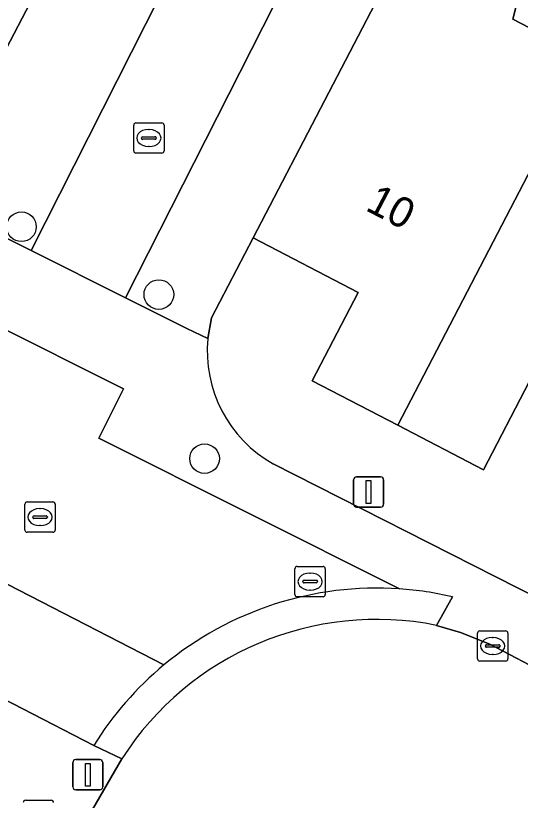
# Model space of a CAD drawing. Extents: x 160349 to 161355, y 381727 to 382854.
# Drawn here: x 160784.35 to 160801, y 382385.99 to 382411.9 of the extents above; entities that cross this region are included whole.
import ezdxf

# ---------------------------------------------------------------- set-up
doc = ezdxf.new("R2010")
doc.units = 0
for name, color, linetype in [('IMGEO_Boom', 7, 'Continuous'), ('IMGEO_Brandkraan', 7, 'Continuous'), ('IMGEO_Erf', 7, 'Continuous'), ('IMGEO_Kolk', 7, 'Continuous'), ('IMGEO_Lichtmast', 7, 'Continuous'), ('IMGEO_Pand', 7, 'Continuous'), ('IMGEO_Pand_nummerreeks', 7, 'Continuous'), ('IMGEO_Rijbaan_lokaal_open', 7, 'Continuous'), ('IMGEO_Rioolput', 7, 'Continuous'), ('IMGEO_Voetpad_open', 7, 'Continuous'), ('IMGEO_Woonerf_open', 7, 'Continuous')]:
    doc.layers.add(name, color=color, linetype=linetype)

msp = doc.modelspace()

# ---------------------------------------------------------------- linework, layer by layer
at = {"layer": 'IMGEO_Boom'}
for centre in [(160784.543, 382404.929), (160789.076, 382402.691), (160790.583, 382397.274)]:
    msp.add_circle(centre, 0.489, dxfattribs=at)
at = {"layer": 'IMGEO_Brandkraan'}
msp.add_line((160784.676, 382385.994), (160785.528, 382385.994), dxfattribs=at)
msp.add_lwpolyline([(160784.676, 382385.994), (160785.528, 382385.994)], dxfattribs=at)
for centre, start, end in [((160784.678, 382385.918), 91.552, 178.448), ((160784.678, 382385.918), 91.552, 178.448), ((160785.526, 382385.918), 1.552, 88.448), ((160785.526, 382385.918), 1.552, 88.448)]:
    msp.add_arc(centre, 0.0765, start, end, dxfattribs=at)
at = {"layer": 'IMGEO_Erf'}
for points in [[(160803.718, 382427.159), (160797.186, 382414.172), (160800.879, 382412.252), (160800.752, 382411.788), (160803.257, 382410.486)], [(160801.292, 382399.806), (160799.786, 382396.908), (160796.961, 382398.377), (160794.138, 382399.844), (160795.656, 382402.763), (160792.191, 382404.564), (160790.817, 382401.926), (160790.69, 382401.241)], [(160792.85, 382397.1), (160800.911, 382393.011), (160803.701, 382391.626)]]:
    msp.add_lwpolyline(points, dxfattribs=at)
msp.add_arc((160794.966, 382400.837), 4.295, 174.6081, 240.4862, dxfattribs=at)
at = {"layer": 'IMGEO_Kolk'}
for p, q in [((160788.246, 382407.433), (160788.246, 382408.285)), ((160788.321, 382408.359), (160789.173, 382408.359)), ((160788.734, 382408.139), (160788.759, 382408.139)), ((160789.247, 382408.285), (160789.247, 382407.433)), ((160788.548, 382407.902), (160788.946, 382407.902)), ((160788.505, 382407.853), (160788.505, 382407.865)), ((160788.943, 382407.816), (160788.545, 382407.816)), ((160788.989, 382407.865), (160788.989, 382407.853)), ((160789.173, 382407.359), (160788.321, 382407.359)), ((160788.757, 382407.579), (160788.732, 382407.579)), ((160784.655, 382394.918), (160784.655, 382395.77)), ((160784.73, 382395.844), (160785.582, 382395.844)), ((160785.656, 382395.77), (160785.656, 382394.918)), ((160785.143, 382395.624), (160785.168, 382395.624)), ((160784.914, 382395.338), (160784.914, 382395.35)), ((160785.352, 382395.301), (160784.954, 382395.301)), ((160784.957, 382395.387), (160785.355, 382395.387)), ((160785.398, 382395.35), (160785.398, 382395.338)), ((160785.166, 382395.064), (160785.141, 382395.064)), ((160785.582, 382394.844), (160784.73, 382394.844)), ((160799.666, 382391.589), (160800.518, 382391.589)), ((160799.591, 382390.663), (160799.591, 382391.515)), ((160800.079, 382391.369), (160800.104, 382391.369)), ((160800.592, 382391.515), (160800.592, 382390.663)), ((160799.85, 382391.083), (160799.85, 382391.095)), ((160800.288, 382391.046), (160799.89, 382391.046)), ((160799.893, 382391.132), (160800.291, 382391.132)), ((160800.334, 382391.095), (160800.334, 382391.083)), ((160800.102, 382390.809), (160800.077, 382390.809)), ((160800.518, 382390.589), (160799.666, 382390.589))]:
    msp.add_line(p, q, dxfattribs=at)
for points in [[(160788.246, 382407.433), (160788.246, 382408.285)], [(160788.321, 382408.359), (160789.173, 382408.359)], [(160789.247, 382408.285), (160789.247, 382407.433)], [(160789.173, 382407.359), (160788.321, 382407.359)], [(160784.655, 382394.918), (160784.655, 382395.77)], [(160784.73, 382395.844), (160785.582, 382395.844)], [(160785.656, 382395.77), (160785.656, 382394.918)], [(160785.582, 382394.844), (160784.73, 382394.844)], [(160799.666, 382391.589), (160800.518, 382391.589)], [(160799.591, 382390.663), (160799.591, 382391.515)], [(160800.592, 382391.515), (160800.592, 382390.663)], [(160800.518, 382390.589), (160799.666, 382390.589)]]:
    msp.add_lwpolyline(points, dxfattribs=at)
for centre, radius, start, end in [((160788.323, 382408.283), 0.0765, 91.552, 178.448), ((160788.323, 382408.283), 0.0765, 91.552, 178.448), ((160789.171, 382408.283), 0.0765, 1.552, 88.448), ((160789.171, 382408.283), 0.0765, 1.552, 88.448), ((160788.545, 382407.862), 0.0403, 85.8775, 175.7526), ((160788.95, 382407.864), 0.0386, 1.7309, 96.639), ((160788.542, 382407.852), 0.0366, 178.938, 274.7102), ((160788.946, 382407.859), 0.043, 264.8664, 352.4533), ((160788.323, 382407.435), 0.0765, 181.552, 268.448), ((160788.323, 382407.435), 0.0765, 181.552, 268.448), ((160789.171, 382407.435), 0.0765, 271.552, 358.448), ((160789.171, 382407.435), 0.0765, 271.552, 358.448), ((160784.732, 382395.768), 0.0765, 91.552, 178.448), ((160784.732, 382395.768), 0.0765, 91.552, 178.448), ((160785.58, 382395.768), 0.0765, 1.552, 88.448), ((160785.58, 382395.768), 0.0765, 1.552, 88.448), ((160784.954, 382395.347), 0.0403, 85.8775, 175.7526), ((160784.951, 382395.337), 0.0366, 178.938, 274.7102), ((160785.355, 382395.344), 0.043, 264.8664, 352.4533), ((160785.359, 382395.349), 0.0386, 1.7309, 96.639), ((160784.732, 382394.92), 0.0765, 181.552, 268.448), ((160784.732, 382394.92), 0.0765, 181.552, 268.448), ((160785.58, 382394.92), 0.0765, 271.552, 358.448), ((160785.58, 382394.92), 0.0765, 271.552, 358.448), ((160799.668, 382391.513), 0.0765, 91.552, 178.448), ((160799.668, 382391.513), 0.0765, 91.552, 178.448), ((160800.516, 382391.513), 0.0765, 1.552, 88.448), ((160800.516, 382391.513), 0.0765, 1.552, 88.448), ((160799.89, 382391.092), 0.0403, 85.8775, 175.7526), ((160799.887, 382391.082), 0.0366, 178.938, 274.7102), ((160800.291, 382391.089), 0.043, 264.8664, 352.4533), ((160800.295, 382391.094), 0.0386, 1.7309, 96.639), ((160799.668, 382390.665), 0.0765, 181.552, 268.448), ((160799.668, 382390.665), 0.0765, 181.552, 268.448), ((160800.516, 382390.665), 0.0765, 271.552, 358.448), ((160800.516, 382390.665), 0.0765, 271.552, 358.448)]:
    msp.add_arc(centre, radius, start, end, dxfattribs=at)
for centre, major_axis, ratio, start_param, end_param in [((160788.733, 382407.859), (-0.387, 0.002), 0.722429, 4.712389, 7.853982), ((160788.758, 382407.859), (-0.39, 0.002), 0.717154, 1.570796, 4.712389), ((160785.142, 382395.344), (-0.387, 0.002), 0.722429, 4.712389, 7.853982), ((160785.167, 382395.344), (-0.39, 0.002), 0.717154, 1.570796, 4.712389), ((160800.078, 382391.089), (-0.387, 0.002), 0.722429, 4.712389, 7.853982), ((160800.103, 382391.089), (-0.39, 0.002), 0.717154, 1.570796, 4.712389)]:
    msp.add_ellipse(centre, major_axis=major_axis, ratio=ratio, start_param=start_param, end_param=end_param, dxfattribs=at)
at = {"layer": 'IMGEO_Lichtmast'}
for p, q in [((160795.501, 382395.773), (160795.501, 382396.573)), ((160795.501, 382396.573), (160795.501, 382395.773)), ((160795.601, 382396.673), (160796.391, 382396.673)), ((160796.391, 382396.673), (160795.601, 382396.673)), ((160796.491, 382396.573), (160796.491, 382395.773)), ((160796.491, 382395.773), (160796.491, 382396.573)), ((160796.391, 382395.673), (160795.601, 382395.673)), ((160795.601, 382395.673), (160796.391, 382395.673)), ((160786.236, 382386.439), (160786.236, 382387.239)), ((160786.236, 382387.239), (160786.236, 382386.439)), ((160786.336, 382387.339), (160787.126, 382387.339)), ((160787.126, 382387.339), (160786.336, 382387.339)), ((160787.226, 382387.239), (160787.226, 382386.439)), ((160787.226, 382386.439), (160787.226, 382387.239)), ((160787.126, 382386.339), (160786.336, 382386.339)), ((160786.336, 382386.339), (160787.126, 382386.339))]:
    msp.add_line(p, q, dxfattribs=at)
for points in [[(160795.921, 382396.548), (160796.071, 382396.548), (160796.071, 382395.798), (160795.921, 382395.798), (160795.921, 382396.548)], [(160786.656, 382387.214), (160786.806, 382387.214), (160786.806, 382386.464), (160786.656, 382386.464), (160786.656, 382387.214)]]:
    msp.add_lwpolyline(points, dxfattribs=at)
for centre, start, end in [((160795.601, 382396.573), 90, 180), ((160795.601, 382396.573), 90, 180), ((160796.391, 382396.573), 0, 90), ((160796.391, 382396.573), 360, 90), ((160795.601, 382395.773), 180, 270), ((160795.601, 382395.773), 180, 270), ((160796.391, 382395.773), 270, 0), ((160796.391, 382395.773), 270, 0), ((160786.336, 382387.239), 90, 180), ((160786.336, 382387.239), 90, 180), ((160787.126, 382387.239), 0, 90), ((160787.126, 382387.239), 360, 90), ((160786.336, 382386.439), 180, 270), ((160786.336, 382386.439), 180, 270), ((160787.126, 382386.439), 270, 0), ((160787.126, 382386.439), 270, 0)]:
    msp.add_arc(centre, 0.1, start, end, dxfattribs=at)
at = {"layer": 'IMGEO_Pand'}
for points in [[(160788.255, 382418.892), (160784.477, 382420.866), (160784.304, 382420.535), (160781.827, 382421.829), (160775.471, 382409.714), (160778.292, 382408.24), (160779.779, 382411.086), (160783.233, 382409.281)], [(160803.257, 382410.486), (160800.752, 382411.788), (160800.879, 382412.252), (160797.186, 382414.172), (160792.191, 382404.564), (160795.656, 382402.763), (160794.138, 382399.844), (160796.961, 382398.377)], [(160803.257, 382410.486), (160796.961, 382398.377), (160799.786, 382396.908), (160801.292, 382399.806), (160804.788, 382397.988), (160807.095, 382402.425), (160809.792, 382407.612), (160806.025, 382409.571), (160805.811, 382409.158)]]:
    msp.add_lwpolyline(points, close=True, dxfattribs=at)
at = {"layer": 'IMGEO_Rijbaan_lokaal_open'}
msp.add_lwpolyline([(160787.972, 382402.587), (160817.81, 382461.435), (160814.61, 382462.995), (160784.86, 382404.148)], close=True, dxfattribs=at)
for points in [[(160812.604, 382384.607), (160808.435, 382386.755), (160804.977, 382388.537), (160803.93, 382389.076), (160799.992, 382391.149), (160799.029, 382391.534), (160798.24, 382391.769)], [(160787.856, 382387.367), (160786.529, 382385.059), (160786.462, 382384.927), (160775.798, 382364.13), (160775.691, 382363.91), (160774.054, 382360.557), (160773.927, 382360.308), (160772.749, 382358.239)]]:
    msp.add_lwpolyline(points, dxfattribs=at)
msp.add_arc((160796.263, 382381.984), 9.983, 78.5788, 147.3675, dxfattribs=at)
at = {"layer": 'IMGEO_Rioolput'}
for p, q in [((160793.567, 382392.788), (160793.567, 382393.64)), ((160793.642, 382393.714), (160794.494, 382393.714)), ((160794.568, 382393.64), (160794.568, 382392.788)), ((160794.055, 382393.494), (160794.08, 382393.494)), ((160793.826, 382393.208), (160793.826, 382393.22)), ((160794.264, 382393.171), (160793.866, 382393.171)), ((160793.869, 382393.257), (160794.267, 382393.257)), ((160794.31, 382393.22), (160794.31, 382393.208)), ((160794.078, 382392.934), (160794.053, 382392.934)), ((160794.494, 382392.714), (160793.642, 382392.714))]:
    msp.add_line(p, q, dxfattribs=at)
for points in [[(160793.567, 382392.788), (160793.567, 382393.64)], [(160793.642, 382393.714), (160794.494, 382393.714)], [(160794.568, 382393.64), (160794.568, 382392.788)], [(160794.494, 382392.714), (160793.642, 382392.714)]]:
    msp.add_lwpolyline(points, dxfattribs=at)
for centre, radius, start, end in [((160793.644, 382393.638), 0.0765, 91.552, 178.448), ((160793.644, 382393.638), 0.0765, 91.552, 178.448), ((160794.492, 382393.638), 0.0765, 1.552, 88.448), ((160794.492, 382393.638), 0.0765, 1.552, 88.448), ((160793.866, 382393.217), 0.0403, 85.8775, 175.7526), ((160793.863, 382393.207), 0.0366, 178.938, 274.7102), ((160794.267, 382393.214), 0.043, 264.8664, 352.4533), ((160794.271, 382393.219), 0.0386, 1.7309, 96.639), ((160793.644, 382392.79), 0.0765, 181.552, 268.448), ((160793.644, 382392.79), 0.0765, 181.552, 268.448), ((160794.492, 382392.79), 0.0765, 271.552, 358.448), ((160794.492, 382392.79), 0.0765, 271.552, 358.448)]:
    msp.add_arc(centre, radius, start, end, dxfattribs=at)
for centre, major_axis, ratio, start_param, end_param in [((160794.054, 382393.214), (-0.387, 0.002), 0.722429, 4.712389, 7.853982), ((160794.079, 382393.214), (-0.39, 0.002), 0.717154, 1.570796, 4.712389)]:
    msp.add_ellipse(centre, major_axis=major_axis, ratio=ratio, start_param=start_param, end_param=end_param, dxfattribs=at)
at = {"layer": 'IMGEO_Voetpad_open'}
for points in [[(160814.61, 382462.995), (160811.471, 382464.57), (160804.451, 382450.248), (160799.634, 382440.423), (160794.801, 382430.563), (160794.252, 382430.832), (160793.81, 382429.964), (160792.537, 382427.492), (160789.307, 382421.003), (160788.269, 382418.918), (160788.255, 382418.892), (160783.233, 382409.281), (160781.606, 382405.78), (160784.86, 382404.148)], [(160811.341, 382442.201), (160813.307, 382446.081), (160815.748, 382451.078), (160820.35, 382460.16), (160817.81, 382461.435), (160787.972, 382402.587), (160789.995, 382401.572), (160790.69, 382401.241), (160790.817, 382401.926), (160792.191, 382404.564), (160797.186, 382414.172), (160803.718, 382427.159)]]:
    msp.add_lwpolyline(points, close=True, dxfattribs=at)
for points in [[(160689.692, 382438.362), (160708.642, 382428.527), (160773.298, 382394.819), (160782.234, 382390.225), (160786.93, 382387.809)], [(160789.244, 382390.463), (160784.094, 382393.118), (160783.112, 382391.22), (160779.203, 382393.223), (160779.942, 382394.678), (160777.147, 382396.08), (160774.595, 382397.343), (160773.85, 382395.861), (160771.593, 382397.084), (160765.508, 382400.26), (160759.042, 382403.665), (160740.882, 382413.11), (160739.195, 382413.984), (160738.024, 382414.59), (160737.936, 382414.651), (160734.587, 382416.413), (160729.127, 382419.233), (160725.287, 382421.216), (160725.157, 382421.283), (160725.087, 382421.319), (160720.833, 382423.582), (160720.791, 382423.604), (160708.959, 382429.716), (160692.572, 382438.247)], [(160790.69, 382401.241), (160789.995, 382401.572), (160787.972, 382402.587), (160784.86, 382404.148), (160781.606, 382405.78)], [(160778.403, 382404.469), (160780.673, 382403.205), (160783.506, 382401.784), (160787.913, 382399.574), (160787.097, 382397.947), (160797.011, 382392.975)], [(160798.765, 382392.713), (160798.24, 382391.769), (160799.029, 382391.534), (160799.992, 382391.149), (160803.93, 382389.076), (160804.977, 382388.537), (160805.278, 382389.031), (160808.687, 382387.245), (160810.129, 382389.606), (160809.834, 382389.732), (160803.944, 382392.089), (160803.701, 382391.626), (160800.911, 382393.011), (160792.85, 382397.1)], [(160798.24, 382391.769), (160798.765, 382392.713)], [(160787.856, 382387.367), (160786.93, 382387.809), (160782.234, 382390.225)], [(160786.93, 382387.809), (160787.856, 382387.367)], [(160786.462, 382384.927), (160786.529, 382385.059), (160787.856, 382387.367)]]:
    msp.add_lwpolyline(points, dxfattribs=at)
for centre, radius, start, end in [((160794.966, 382400.837), 4.295, 174.6081, 240.4862), ((160796.272, 382381.997), 11.003, 86.147, 129.6974), ((160796.248, 382381.863), 11.138, 76.9379, 86.0708), ((160796.248, 382381.863), 11.138, 76.9379, 86.0708), ((160796.263, 382381.984), 9.983, 78.5788, 147.3675), ((160796.273, 382381.998), 11.003, 129.7076, 148.1226), ((160796.273, 382381.998), 11.003, 129.7076, 148.1226)]:
    msp.add_arc(centre, radius, start, end, dxfattribs=at)
at = {"layer": 'IMGEO_Woonerf_open'}
for points in [[(160787.097, 382397.947), (160787.913, 382399.574), (160783.506, 382401.784), (160780.174, 382395.139), (160784.094, 382393.118), (160789.244, 382390.463)], [(160797.011, 382392.975), (160787.097, 382397.947)]]:
    msp.add_lwpolyline(points, dxfattribs=at)
msp.add_arc((160796.272, 382381.997), 11.003, 86.147, 129.6974, dxfattribs=at)

# ---------------------------------------------------------------- texts
at = {"layer": 'IMGEO_Pand_nummerreeks'}
msp.add_text('10', height=1, rotation=332.4341, dxfattribs=at).set_placement((160795.856, 382405.493))

doc.saveas('drawing.dxf')
